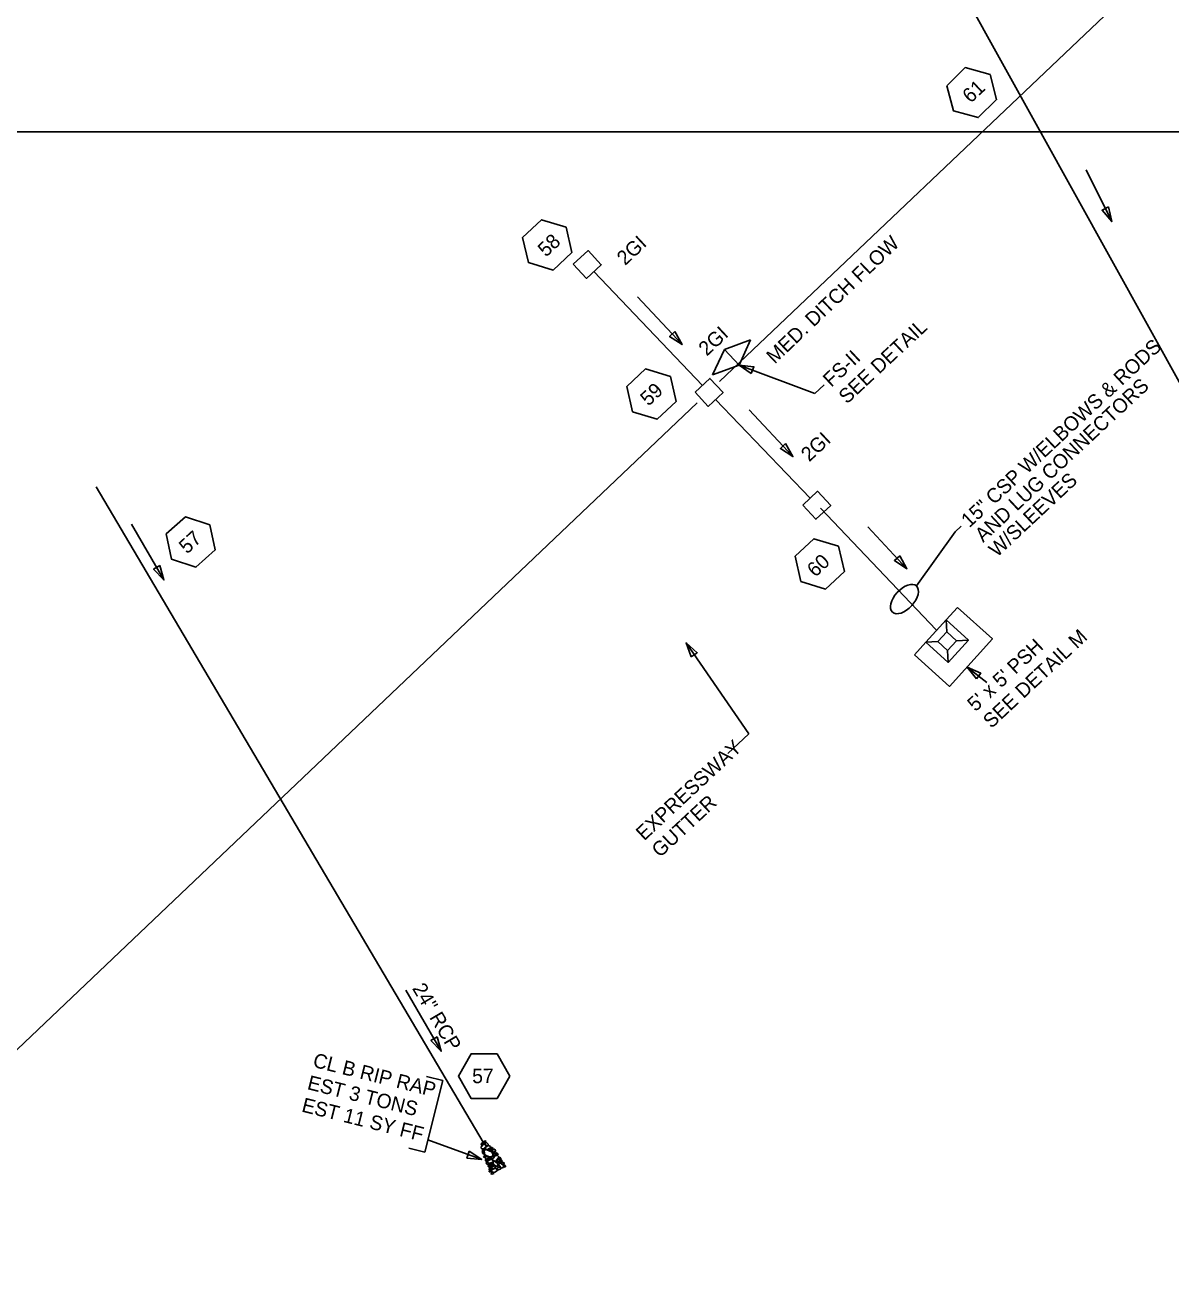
# Model space of a CAD drawing. Extents: x 2384780 to 2405432, y 547869 to 573706.
# Drawn here: x 2398004.2 to 2398401.2, y 559532.3 to 559969.6 of the extents above; entities that cross this region are included whole.
import ezdxf

# ---------------------------------------------------------------- set-up
doc = ezdxf.new("R2010")
doc.units = 0
for name, color, linetype in [('Old_Level_1', 7, 'Continuous'), ('Old_Level_10', 7, 'Continuous'), ('Old_Level_19', 7, 'Continuous'), ('Old_Level_20', 7, 'Continuous'), ('Old_Level_5', 7, 'Continuous'), ('Old_Level_63', 7, 'Continuous'), ('Old_Level_9', 7, 'Continuous'), ('Prop Drainage Box Number Symbol CELL', 7, 'Continuous')]:
    doc.layers.add(name, color=color, linetype=linetype)

# ---------------------------------------------------------------- blocks, each defined once
blk = doc.blocks.new('PSS')
at = {"layer": 'Old_Level_1'}
for p, q in [((0, 14.8595), (0, 31.69675)), ((8.3065, 6.55325), (0, 14.8595)), ((21.4495, 6.591), (29.77475, 14.8595)), ((8.34375, -6.59075), (0.00025, -14.859)), ((21.46825, -6.55325), (29.77475, -14.8595)), ((0, -31.71525), (0.00025, -14.859))]:
    blk.add_line(p, q, dxfattribs=at)
for points in [[(0, 31.69675), (46.6125, 31.69675), (46.61225, -31.71575), (0, -31.71525)], [(0.00025, -14.859), (0, 14.8595)], [(0.00025, -14.859), (29.77475, -14.8595), (29.77475, 14.8595), (0, 14.8595)]]:
    blk.add_lwpolyline(points, dxfattribs=at)
blk.add_lwpolyline([(8.3065, 6.55325), (21.469, 6.553), (21.46825, -6.55325), (8.30625, -6.55325)], close=True, dxfattribs=at)
blk = doc.blocks.new('BUBBLE')
at = {"layer": 'Old_Level_10'}
blk.add_ellipse((0, 0), major_axis=(192, 154), ratio=0.548538, dxfattribs=at)

msp = doc.modelspace()

# ---------------------------------------------------------------- linework, layer by layer
at = {"layer": 'Old_Level_1'}
for p, q in [((2398405.81, 559842.88), (2398297.53, 560038.23)), ((2398238.88, 559844.75), (2398201.23, 559884.22)), ((2398276.18, 559805.64), (2398243.45, 559839.85)), ((2398162.86, 559582.35), (2398028.74, 559809.55)), ((2398319.84, 559759.96), (2398279.75, 559802.14))]:
    msp.add_line(p, q, dxfattribs=at)
at = {"layer": 'Old_Level_19'}
for p, q in [((2398244.74, 559846.05), (2398525.67, 560113.13)), ((2397951.07, 559566.85), (2398237.03, 559838.72))]:
    msp.add_line(p, q, dxfattribs=at)
at = {"layer": 'Old_Level_20'}
for points in [[(2398143.25, 559605.14), (2398148.84, 559603.74), (2398142.65, 559578.94), (2398137.06, 559580.34)], [(2398162.01, 559580.49), (2398162.26, 559580.85), (2398162.93, 559581.63), (2398163.64, 559581.49), (2398163.88, 559581.01), (2398163.02, 559580.14), (2398162.37, 559580.09), (2398162.07, 559580.38)], [(2398163.02, 559581.97), (2398162.88, 559581.8), (2398162.58, 559581.35), (2398162.26, 559581.49), (2398162.16, 559581.65), (2398162.54, 559582.21), (2398162.87, 559582.23), (2398163.02, 559581.97)], [(2398163.82, 559582.62), (2398163.67, 559582.43), (2398163.34, 559581.95), (2398163.06, 559582.14), (2398162.95, 559582.29), (2398163.31, 559582.79), (2398163.65, 559582.87), (2398163.82, 559582.62)], [(2398163.53, 559580.37), (2398163.89, 559580.73), (2398164.75, 559581.26), (2398165.4, 559580.87), (2398165.45, 559580.41), (2398164.36, 559579.83), (2398163.79, 559579.97), (2398163.53, 559580.37)], [(2398164.37, 559581.07), (2398164.05, 559581.23), (2398163.55, 559581.62), (2398163.63, 559582.15), (2398163.96, 559582.37), (2398164.6, 559581.7), (2398164.6, 559581.35), (2398164.37, 559581.07)], [(2398163.16, 559578.94), (2398162.87, 559578.98), (2398162.52, 559579.34), (2398162.6, 559579.64), (2398162.76, 559579.74), (2398163.25, 559579.35), (2398163.28, 559579.1), (2398163.16, 559578.94)], [(2398163.22, 559578.22), (2398162.93, 559578.32), (2398162.57, 559578.67), (2398162.62, 559578.96), (2398162.81, 559579.08), (2398163.31, 559578.64), (2398163.32, 559578.42), (2398163.22, 559578.22)], [(2398162.77, 559579.89), (2398162.96, 559580.02), (2398163.34, 559580.26), (2398163.6, 559580.06), (2398163.69, 559579.9), (2398163.18, 559579.58), (2398162.82, 559579.61), (2398162.77, 559579.89)], [(2398163.03, 559577.39), (2398163.24, 559577.62), (2398163.64, 559577.91), (2398163.9, 559577.67), (2398163.98, 559577.42), (2398163.4, 559577.15), (2398163.1, 559577.21), (2398163.03, 559577.39)], [(2398165.87, 559577.32), (2398165.01, 559577.37), (2398163.4, 559578.03), (2398163.27, 559579.23), (2398163.83, 559579.85), (2398165.85, 559579.08), (2398166.26, 559578.19), (2398166.03, 559577.27)], [(2398163.57, 559576.71), (2398163.71, 559577.05), (2398164.18, 559577.57), (2398164.62, 559577.49), (2398164.78, 559577.23), (2398164.24, 559576.54), (2398163.81, 559576.5), (2398163.57, 559576.71)], [(2398165, 559576.56), (2398164.87, 559576.36), (2398164.56, 559575.93), (2398164.22, 559576.1), (2398164.14, 559576.24), (2398164.54, 559576.75), (2398164.75, 559576.76), (2398165, 559576.56)], [(2398165.22, 559579.32), (2398164.94, 559579.36), (2398164.6, 559579.72), (2398164.65, 559580.03), (2398164.83, 559580.09), (2398165.3, 559579.71), (2398165.33, 559579.52), (2398165.22, 559579.32)], [(2398165.44, 559576.53), (2398165.16, 559576.56), (2398164.83, 559576.94), (2398164.87, 559577.22), (2398165.06, 559577.34), (2398165.54, 559576.94), (2398165.56, 559576.69), (2398165.44, 559576.53)], [(2398165.81, 559579.38), (2398165.51, 559579.46), (2398165.2, 559579.83), (2398165.23, 559580.12), (2398165.42, 559580.24), (2398165.92, 559579.79), (2398165.92, 559579.57), (2398165.81, 559579.38)], [(2398166.24, 559579.79), (2398165.95, 559579.82), (2398165.6, 559580.18), (2398165.66, 559580.5), (2398165.84, 559580.56), (2398166.3, 559580.18), (2398166.34, 559579.98), (2398166.24, 559579.79)], [(2398165.7, 559577.06), (2398165.9, 559577.32), (2398166.3, 559577.45), (2398166.65, 559577.26), (2398166.64, 559577.04), (2398166.13, 559576.72), (2398165.8, 559576.9), (2398165.7, 559577.06)], [(2398165.85, 559579.37), (2398166.13, 559579.68), (2398166.64, 559580), (2398167.1, 559579.68), (2398167.13, 559579.33), (2398166.35, 559578.96), (2398165.99, 559579.12), (2398165.85, 559579.37)], [(2398168.25, 559577.25), (2398167.99, 559576.78), (2398167.3, 559575.81), (2398166.38, 559576.09), (2398166.12, 559576.5), (2398167.11, 559577.61), (2398167.86, 559577.73), (2398168.35, 559577.32)], [(2398166.97, 559577.7), (2398166.7, 559577.76), (2398166.38, 559578.12), (2398166.42, 559578.42), (2398166.62, 559578.53), (2398167.07, 559578.11), (2398167.07, 559577.89), (2398166.97, 559577.7)], [(2398167.47, 559578.34), (2398167.18, 559578.39), (2398166.84, 559578.75), (2398166.9, 559579.05), (2398167.08, 559579.11), (2398167.54, 559578.74), (2398167.57, 559578.55), (2398167.47, 559578.34)], [(2398168.05, 559578.37), (2398167.99, 559578.11), (2398167.7, 559577.79), (2398167.34, 559577.8), (2398167.17, 559578.07), (2398167.64, 559578.45), (2398167.95, 559578.52), (2398168.05, 559578.37)], [(2398168.92, 559576.41), (2398168.63, 559576.44), (2398168.28, 559576.8), (2398168.33, 559577.11), (2398168.51, 559577.17), (2398168.98, 559576.81), (2398169.02, 559576.61), (2398168.92, 559576.41)], [(2398164.22, 559575.62), (2398163.93, 559575.66), (2398163.58, 559576.01), (2398163.66, 559576.32), (2398163.82, 559576.42), (2398164.32, 559576.03), (2398164.34, 559575.78), (2398164.22, 559575.62)], [(2398164.58, 559574.64), (2398164.29, 559574.68), (2398163.94, 559575.04), (2398164.02, 559575.34), (2398164.18, 559575.44), (2398164.68, 559575.05), (2398164.7, 559574.8), (2398164.58, 559574.64)], [(2398164.37, 559575.68), (2398164.76, 559576.05), (2398165.67, 559576.5), (2398166.25, 559576.14), (2398166.37, 559575.6), (2398165.3, 559575.06), (2398164.59, 559575.2), (2398164.37, 559575.68)], [(2398165.27, 559573.46), (2398164.97, 559573.58), (2398164.59, 559573.93), (2398164.69, 559574.2), (2398164.84, 559574.29), (2398165.36, 559573.9), (2398165.38, 559573.65), (2398165.27, 559573.46)], [(2398165.49, 559574.84), (2398165.35, 559574.66), (2398164.98, 559574.32), (2398164.68, 559574.39), (2398164.6, 559574.51), (2398164.9, 559574.96), (2398165.21, 559575.02), (2398165.4, 559574.91)], [(2398164.88, 559573.02), (2398165.09, 559573.26), (2398165.48, 559573.55), (2398165.75, 559573.32), (2398165.83, 559573.06), (2398165.25, 559572.79), (2398164.95, 559572.86), (2398164.88, 559573.02)], [(2398164.92, 559572.34), (2398165.14, 559572.56), (2398165.53, 559572.86), (2398165.8, 559572.62), (2398165.88, 559572.36), (2398165.3, 559572.09), (2398165, 559572.16), (2398164.92, 559572.34)], [(2398165.9, 559573.8), (2398165.74, 559573.92), (2398165.31, 559574.24), (2398165.45, 559574.59), (2398165.61, 559574.69), (2398166.14, 559574.26), (2398166.04, 559574.01), (2398165.9, 559573.8)], [(2398166.34, 559574.44), (2398166.03, 559574.5), (2398165.68, 559574.86), (2398165.76, 559575.17), (2398165.93, 559575.24), (2398166.39, 559574.86), (2398166.44, 559574.63), (2398166.34, 559574.44)], [(2398165.77, 559572.53), (2398166.16, 559572.87), (2398166.98, 559573.4), (2398167.64, 559572.99), (2398167.71, 559572.46), (2398166.65, 559571.89), (2398166.04, 559572.08), (2398165.77, 559572.53)], [(2398167.19, 559573.93), (2398166.99, 559573.6), (2398166.45, 559573.12), (2398166.04, 559573.23), (2398165.88, 559573.48), (2398166.46, 559574.1), (2398166.84, 559574.21), (2398167.19, 559573.93)], [(2398166.81, 559575.82), (2398167.18, 559575.57), (2398167.97, 559574.86), (2398167.81, 559574.2), (2398167.37, 559573.92), (2398166.51, 559574.8), (2398166.32, 559575.4), (2398166.74, 559575.73)], [(2398168.07, 559575.21), (2398167.83, 559575.26), (2398167.4, 559575.63), (2398167.48, 559575.94), (2398167.66, 559576), (2398168.17, 559575.62), (2398168.21, 559575.42), (2398168.07, 559575.21)], [(2398167.64, 559573.22), (2398167.91, 559573.46), (2398168.46, 559573.8), (2398168.91, 559573.45), (2398168.99, 559573.17), (2398168.14, 559572.77), (2398167.78, 559572.91), (2398167.64, 559573.22)], [(2398168.39, 559573.69), (2398168.1, 559573.73), (2398167.74, 559574.08), (2398167.81, 559574.39), (2398167.98, 559574.49), (2398168.49, 559574.09), (2398168.51, 559573.85), (2398168.39, 559573.69)], [(2398167.79, 559576.11), (2398167.99, 559576.37), (2398168.39, 559576.49), (2398168.74, 559576.3), (2398168.73, 559576.08), (2398168.22, 559575.77), (2398167.89, 559575.94), (2398167.79, 559576.11)], [(2398168.66, 559575.17), (2398169.14, 559574.98), (2398169.91, 559574.31), (2398169.78, 559573.6), (2398169.27, 559573.44), (2398168.37, 559574.29), (2398168.3, 559574.77), (2398168.62, 559575.23)], [(2398169.5, 559576.04), (2398169.39, 559575.71), (2398169.06, 559575.42), (2398168.73, 559575.43), (2398168.57, 559575.68), (2398169.04, 559576.06), (2398169.33, 559576.16), (2398169.5, 559576.04)], [(2398169.2, 559575), (2398169.4, 559575.25), (2398169.8, 559575.38), (2398170.14, 559575.18), (2398170.13, 559574.96), (2398169.62, 559574.65), (2398169.29, 559574.84), (2398169.2, 559575)], [(2398170.5, 559573.76), (2398170.21, 559573.79), (2398169.86, 559574.15), (2398169.92, 559574.46), (2398170.1, 559574.52), (2398170.57, 559574.16), (2398170.6, 559573.96), (2398170.5, 559573.76)], [(2398165.57, 559571.56), (2398165.78, 559571.79), (2398166.18, 559572.08), (2398166.45, 559571.84), (2398166.53, 559571.59), (2398165.94, 559571.32), (2398165.64, 559571.38), (2398165.57, 559571.56)]]:
    msp.add_lwpolyline(points, dxfattribs=at)
at = {"layer": 'Old_Level_5'}
for p, q in [((2398380.7, 559901.56), (2398371.84, 559919.48)), ((2398231.79, 559858.88), (2398216.35, 559875.44)), ((2398251.56, 559851.77), (2398277.84, 559841.96)), ((2398277.84, 559841.96), (2398281.06, 559844.97)), ((2398270.2, 559820.06), (2398255.03, 559836.32)), ((2398052.22, 559777.33), (2398041, 559796.63)), ((2398309.75, 559781.2), (2398296.23, 559795.69)), ((2398326.41, 559793.99), (2398328.51, 559795.95)), ((2398313.03, 559775.22), (2398326.41, 559793.99)), ((2398233.17, 559755.5), (2398254.95, 559723.92)), ((2398330.65, 559747.11), (2398337.4, 559741.76)), ((2398247.64, 559717.1), (2398254.95, 559723.92)), ((2398148.36, 559613.94), (2398136.09, 559635.11)), ((2398143.73, 559583.25), (2398162.39, 559576.43))]:
    msp.add_line(p, q, dxfattribs=at)
for points in [[(2398379.61, 559906.6), (2398380.7, 559901.56), (2398377.37, 559905.49)], [(2398191.65, 559899.55), (2398183.09, 559902.17), (2398176.54, 559896.07), (2398178.56, 559887.35), (2398187.11, 559884.73), (2398193.66, 559890.83)], [(2398229.29, 559863.39), (2398231.79, 559858.88), (2398227.46, 559861.68)], [(2398255.81, 559848.85), (2398251.56, 559851.77), (2398256.68, 559851.19)], [(2398267.7, 559824.57), (2398270.2, 559820.06), (2398265.87, 559822.86)], [(2398050.79, 559782.28), (2398052.22, 559777.33), (2398048.63, 559781.02)], [(2398307.25, 559785.71), (2398309.75, 559781.2), (2398305.42, 559784.01)], [(2398234.98, 559750.68), (2398233.17, 559755.5), (2398237.04, 559752.09)], [(2398333.79, 559743.02), (2398330.65, 559747.11), (2398335.34, 559744.98)], [(2398146.93, 559618.9), (2398148.36, 559613.94), (2398144.77, 559617.64)], [(2398158.06, 559579.22), (2398162.39, 559576.43), (2398157.25, 559576.86)]]:
    msp.add_lwpolyline(points, close=True, dxfattribs=at)
at = {"layer": 'Old_Level_63'}
msp.add_lwpolyline([(2402094.4, 551132.7), (2402094.4, 559932.7), (2387694.4, 559932.7), (2387694.4, 551132.7)], close=True, dxfattribs=at)
at = {"layer": 'Old_Level_9'}
for p, q in [((2398246.53, 559857.17), (2398242.32, 559848.42)), ((2398255.54, 559860.52), (2398246.53, 559857.17)), ((2398251.56, 559851.77), (2398246.53, 559857.17)), ((2398251.56, 559851.77), (2398255.54, 559860.52)), ((2398242.32, 559848.42), (2398251.56, 559851.77))]:
    msp.add_line(p, q, dxfattribs=at)
for points in [[(2398194.08, 559886.72), (2398199.22, 559891.51), (2398203.8, 559886.6), (2398198.66, 559881.83)], [(2398236.31, 559842.36), (2398241.44, 559847.15), (2398246.02, 559842.24), (2398240.89, 559837.47)], [(2398273.61, 559803.24), (2398278.75, 559808.04), (2398283.33, 559803.13), (2398278.19, 559798.35)]]:
    msp.add_lwpolyline(points, close=True, dxfattribs=at)
at = {"layer": 'Prop Drainage Box Number Symbol CELL'}
for points in [[(2398338.59, 559952.51), (2398329.96, 559954.9), (2398323.58, 559948.63), (2398325.82, 559939.97), (2398334.44, 559937.58), (2398340.83, 559943.85)], [(2398227.75, 559847.84), (2398219.19, 559850.46), (2398212.65, 559844.36), (2398214.66, 559835.64), (2398223.22, 559833.02), (2398229.76, 559839.12)], [(2398068.18, 559796.45), (2398059.68, 559799.24), (2398053.01, 559793.28), (2398054.84, 559784.52), (2398063.34, 559781.72), (2398070.01, 559787.69)], [(2398286.07, 559788.98), (2398277.51, 559791.6), (2398270.96, 559785.5), (2398272.98, 559776.78), (2398281.53, 559774.16), (2398288.08, 559780.26)], [(2398172.17, 559605.28), (2398167.7, 559613.03), (2398158.75, 559613.03), (2398154.28, 559605.28), (2398158.75, 559597.53), (2398167.7, 559597.53)]]:
    msp.add_lwpolyline(points, close=True, dxfattribs=at)

# ---------------------------------------------------------------- block references
at = {"layer": 'Old_Level_5'}
for name, p, xscale, yscale, rotation in [('BUBBLE', (2398308.88, 559770.67), 0.02500000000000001, 0.025000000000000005, 8.994279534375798), ('PSS', (2398319.82, 559759.58), 0.35000000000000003, 0.35000000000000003, -42.17785495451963)]:
    msp.add_blockref(name, p, dxfattribs=dict(at, xscale=xscale, yscale=yscale, rotation=rotation))

# ---------------------------------------------------------------- texts
at = {"layer": 'Old_Level_19'}
msp.add_text('MED. DITCH FLOW', height=5, rotation=43.6211, dxfattribs=at).set_placement((2398263.92, 559851.95))
at = {"layer": 'Old_Level_20'}
for s, rotation, p in [('58', 43, (2398184.65, 559889.03)), ('CL B RIP RAP', 345.9971, (2398103.57, 559608.57)), ('EST 3 TONS', 345.9971, (2398101.64, 559600.81)), ('EST 11 SY FF', 345.9971, (2398099.7, 559593.05))]:
    msp.add_text(s, height=5, rotation=rotation, dxfattribs=at).set_placement(p)
at = {"layer": 'Old_Level_5'}
for s, rotation, p in [('2GI', 43, (2398212.06, 559886.1)), ('2GI', 43, (2398240.37, 559854.68)), ('SEE DETAIL', 43, (2398288.93, 559838.08)), ('FS-II', 43, (2398283.48, 559843.93)), ('15" CSP W/ELBOWS & RODS', 43, (2398331.38, 559795.2)), ('AND LUG CONNECTORS', 43, (2398336.15, 559790.08)), ('2GI', 43, (2398275.88, 559818.05)), ('W/SLEEVES', 43, (2398340.93, 559784.96)), ('SEE DETAIL M', 43, (2398338.98, 559725.59)), ("5' x 5' PSH", 43, (2398333.52, 559731.44)), ('EXPRESSWAY', 43, (2398218.67, 559686.67)), ('GUTTER', 43, (2398224.13, 559680.82)), ('24" RCP', 300.554, (2398138.15, 559635.72))]:
    msp.add_text(s, height=5, rotation=rotation, dxfattribs=at).set_placement(p)
at = {"layer": 'Prop Drainage Box Number Symbol CELL'}
for s, rotation, p in [('61', 43, (2398331.82, 559942.37)), ('59', 43, (2398220.17, 559837.36)), ('57', 42.5354, (2398060.24, 559786.1)), ('60', 43, (2398277.98, 559778.02)), ('57', 0.7263, (2398159.1, 559602.83))]:
    msp.add_text(s, height=5, rotation=rotation, dxfattribs=at).set_placement(p)

doc.saveas('drawing.dxf')
